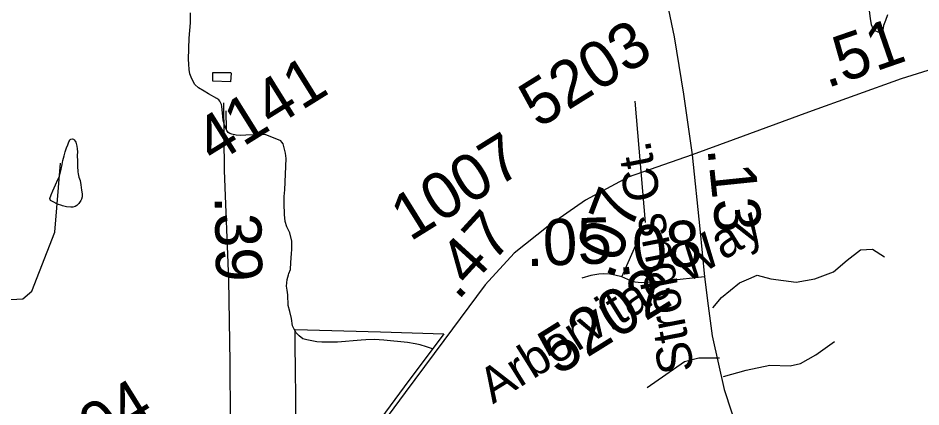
# Model space of a CAD drawing. Extents: x 2001466 to 31450019, y -30647475 to 847247.
# Drawn here: x 2174326 to 2179202, y 736026 to 738129 of the extents above; entities that cross this region are included whole.
import ezdxf

# ---------------------------------------------------------------- set-up
doc = ezdxf.new("R2010")
doc.units = 0
for name, color, linetype in [('Exist Boundary Political City Limit New', 7, 'Continuous'), ('Exist Hydrographic Misc Water Feature', 7, 'Continuous'), ('Exist Road Non-System Type 51', 7, 'Continuous'), ('Exist Road Secondary Mileage Hundredths English Label', 7, 'Continuous'), ('Exist Road Secondary Type 51 Attributed', 7, 'Continuous'), ('Exist Road Secondary Type 51 Label', 7, 'Continuous'), ('Exist Road Secondary Type 51 Number Label', 7, 'Continuous'), ('Map Preparation Boundary City Limit Buffer Line', 7, 'Continuous')]:
    doc.layers.add(name, color=color, linetype=linetype)

msp = doc.modelspace()

# ---------------------------------------------------------------- linework, layer by layer
at = {"layer": 'Exist Boundary Political City Limit New'}
msp.add_lwpolyline([(2176159.5, 735792.6), (2175829, 735728.4), (2175827.8, 735890.8), (2175825.5, 736082.5), (2175824, 736223.7), (2175822.8, 736364.6), (2175822.2, 736444.4), (2176283.2, 736431.5), (2176624.8, 736421.9), (2176568, 736344.6), (2176437.2, 736168.6), (2176159.5, 735792.6)], dxfattribs=at)
at = {"layer": 'Exist Hydrographic Misc Water Feature'}
for points in [[(2179022.3, 738146), (2179010.6, 738115.7), (2179000.3, 738087.7), (2178998.5, 738073.8), (2178994.8, 738061.8), (2178990.9, 738053.8), (2178984.7, 738049.9), (2178971, 738051.6), (2178954.8, 738059.7), (2178944.5, 738069.7), (2178936.3, 738091.7), (2178930.2, 738125.5), (2178923.8, 738167.4)], [(2175477.3, 737830), (2175473.4, 737784), (2175377.5, 737787.5), (2175377, 737833.4), (2175473.2, 737833.9), (2175477.3, 737830)], [(2174565.2, 737113.2), (2174561.8, 737114.9), (2174539.6, 737122.7), (2174515.2, 737134.6), (2174501.3, 737142.7), (2174497.4, 737152.7), (2174505, 737172.6), (2174513.4, 737194.8), (2174527.3, 737226.8), (2174540.8, 737254.8), (2174549, 737273), (2174558.7, 737310.9), (2174564.2, 737336.8), (2174568.3, 737358.9), (2174574.1, 737382.8), (2174579.8, 737405.1), (2174587.8, 737427), (2174594, 737443.1), (2174595.8, 737449.3), (2174599.5, 737459.3), (2174603.4, 737465.2), (2174607.5, 737471.1), (2174611.6, 737473.3), (2174619.6, 737475.3), (2174625.7, 737473.2), (2174629.2, 737469.4), (2174633.3, 737463.5), (2174637.4, 737457.2), (2174641.9, 737443.2), (2174644, 737435.5), (2174645.8, 737421.4), (2174646.2, 737405.2), (2174645.8, 737385.3), (2174646.4, 737355.2), (2174646.4, 737327.3), (2174648.7, 737297.3), (2174650.5, 737285.7), (2174654.6, 737267.6), (2174660.6, 737249.6), (2174665.1, 737227.5), (2174669, 737197.7), (2174671.3, 737177.5), (2174671.1, 737161.7), (2174669, 737149.4), (2174665.5, 737141.4), (2174653.6, 737125.4), (2174643.4, 737115.6), (2174633.5, 737109.4), (2174621.4, 737105.5), (2174611.6, 737105.4), (2174587.6, 737107), (2174565.2, 737113.2)], [(2170447, 734682.6), (2170487, 734941), (2170594, 735214.3), (2170941, 735591), (2171116.1, 735676), (2171699, 735772.3), (2172348, 735791.9), (2172698, 735876.6), (2172781.1, 735943.8), (2173020, 736280.1), (2173302.1, 736471.1), (2173868.1, 736584.1), (2174351, 736610.3), (2174401, 736652), (2174524, 736970.9), (2174555, 737344.3)]]:
    msp.add_lwpolyline(points, dxfattribs=at)
at = {"layer": 'Exist Road Non-System Type 51'}
msp.add_line((2175451.9, 737523.3), (2175449.5, 737627.7), dxfattribs=at)
for points in [[(2175451.9, 737523.3), (2175447.7, 737531.8), (2175438.8, 737555.6), (2175433.4, 737575.7), (2175429.3, 737615.8), (2175427, 737649.8), (2175424.8, 737661.1), (2175420, 737671.6), (2175415.2, 737679.7), (2175410.1, 737685.8), (2175398.7, 737693.6), (2175354.4, 737719.1), (2175330.3, 737733), (2175300, 737750.8), (2175280, 737768.6), (2175271.6, 737785), (2175261.6, 737808.2), (2175253.6, 737826.6), (2175249.1, 737850.1), (2175248.1, 737879.1), (2175246.9, 737906.5), (2175250, 738020.4), (2175257.5, 738102.7), (2175257, 738156.7)], [(2176563.9, 736339.9), (2176531.2, 736351.8), (2176497, 736361.7), (2176471.1, 736367.4), (2176428.8, 736375), (2176300.9, 736386.1), (2176250.4, 736389.7), (2176204.4, 736389.2), (2176179.1, 736387.8), (2176050.7, 736376.2), (2175966.7, 736375.5), (2175940, 736378.3), (2175911.7, 736383), (2175885.4, 736388.6), (2175863.5, 736395), (2175844.7, 736410.4), (2175828.4, 736426.5), (2175816.6, 736446.2), (2175808, 736464.4), (2175801.8, 736504.3), (2175793.4, 736542.3), (2175785.2, 736574.2), (2175782.8, 736632.3), (2175778.7, 736657.1), (2175776.4, 736678.2), (2175780.1, 736714.3), (2175786, 736740.2), (2175788.8, 736747.7), (2175796.8, 736769.6), (2175799.4, 736806.3), (2175803, 736856.4), (2175804.8, 736876.4), (2175804.8, 736894.4), (2175804.7, 736900.4), (2175804.2, 736921.8), (2175794.3, 736966.4), (2175778, 737000.3), (2175767.7, 737028.1), (2175765.5, 737066.2), (2175763, 737126.2), (2175762.7, 737164.2), (2175766.5, 737200.1), (2175774.7, 737368.3), (2175770.9, 737398.2), (2175757, 737449.1), (2175751.2, 737457.8), (2175744.5, 737464.2), (2175688.2, 737487.9), (2175664.2, 737497.6), (2175651.8, 737499.4), (2175638, 737499.3), (2175598.2, 737496.9), (2175556.2, 737494.6), (2175525.9, 737493.4), (2175503, 737495.5), (2175480.1, 737500.2), (2175469, 737504), (2175460.1, 737510), (2175453.1, 737520.7), (2175451.9, 737523.3)], [(2178078.3, 736561.2), (2178126.1, 736618.5), (2178222.2, 736696.4), (2178272.6, 736719.3), (2178318.3, 736737.6), (2178391.6, 736719.3), (2178528.9, 736701), (2178629.5, 736719.3), (2178730.2, 736755.9), (2178803.5, 736820), (2178876.7, 736874.9), (2178940.8, 736879.5), (2179004.8, 736838.3)], [(2178135.3, 736190.8), (2178258.8, 736224.8), (2178387, 736252.3), (2178496.8, 736247.7), (2178551.7, 736261.4), (2178634.1, 736307.2), (2178734.8, 736380.5)], [(2178113.7, 736288.9), (2178002.5, 736288.9), (2177924.7, 736270.6), (2177723.4, 736128.7)]]:
    msp.add_lwpolyline(points, dxfattribs=at)
at = {"layer": 'Exist Road Secondary Type 51 Attributed'}
for points in [[(2177123.6, 740093.9), (2177351.2, 739739.9), (2177441.2, 739557.7), (2177524.9, 739375.5), (2177603.4, 739115.8), (2177686, 738793.3), (2177815.8, 738286.5), (2177870.2, 738026.8), (2177920.4, 737716.9), (2177965.9, 737388.1)], [(2180580.9, 737948.3), (2180273.7, 737975.5), (2180031, 737981.8), (2179802.9, 737972.4), (2179648.5, 737950.4), (2179407.9, 737898), (2179096, 737799.6), (2178594.8, 737619.5), (2178188.8, 737470.8), (2177965.9, 737388.1)], [(2175490.7, 735637.3), (2175472.9, 735961.9), (2175471.9, 736267.7), (2175463.5, 736713.7), (2175441.5, 737304.3), (2175437.3, 737670.8)], [(2177965.9, 737388.1), (2177621.7, 737267.7), (2177390.4, 737144.1), (2177189.5, 737003.8), (2177005.4, 736857.2), (2176848.4, 736685.5), (2176625.5, 736386), (2176416.2, 736103.3), (2176166.1, 735766.1)], [(2177965.9, 737388.1), (2178007.3, 736989.1), (2178032.9, 736729.3)], [(2177587.4, 736729.1), (2177709.9, 737007.2)], [(2177587.4, 736729.1), (2177549.6, 736738.8), (2177521.5, 736743.7), (2177489.8, 736744.9), (2177463, 736743.7), (2177419.1, 736736.4), (2177371.5, 736721.8)], [(2178032.9, 736729.3), (2177837.4, 736708.6), (2177690.9, 736696.9), (2177658.6, 736699.9), (2177635.2, 736707.2), (2177587.4, 736729.1)], [(2178032.9, 736729.3), (2178052.4, 736571.8), (2178074.2, 736411.1), (2178140.2, 736120), (2178217.6, 735883.4), (2178301.3, 735703.3), (2178448.8, 735433.1), (2178674.9, 735035.2), (2178891.5, 734660.3), (2179090.3, 734316.9), (2179300.6, 733988.1), (2179468, 733713.7), (2179551.7, 733556.7), (2179610.3, 733412.1), (2179698.7, 733195.4)]]:
    msp.add_lwpolyline(points, dxfattribs=at)
at = {"layer": 'Exist Road Secondary Type 51 Number Label'}
msp.add_line((2177714.3, 737023.8), (2177658.4, 737678.9), dxfattribs=at)
at = {"layer": 'Map Preparation Boundary City Limit Buffer Line'}
msp.add_lwpolyline([(2176159.5, 735792.6), (2175829, 735728.4), (2175827.8, 735890.8), (2175825.5, 736082.5), (2175824, 736223.7), (2175822.8, 736364.6), (2175822.2, 736444.4), (2176283.2, 736431.5), (2176624.8, 736421.9), (2176568, 736344.6), (2176437.2, 736168.6), (2176159.5, 735792.6)], dxfattribs=at)

# ---------------------------------------------------------------- texts
at = {"layer": 'Exist Road Secondary Mileage Hundredths English Label'}
for s, rotation, p in [('.51', 19.0807, (2178694.5, 737748.1)), ('.13', 275.9148, (2178048.6, 737422.9)), ('.07', 69.0778, (2177535, 736709.9)), ('.39', 271.0751, (2175387.4, 737165.6)), ('.47', 47.573, (2176700.9, 736597)), ('.05', 2.0971, (2177072.1, 736786.2)), ('.08', 7.1548, (2177568.2, 736737.4))]:
    msp.add_text(s, height=250, rotation=rotation, dxfattribs=at).set_placement(p)
at = {"layer": 'Exist Road Secondary Type 51 Label'}
for s, rotation, p in [('Strobus Ct.', 100.9958, (2177979.7, 736226.1)), ('Arborvitae Way', 31.918, (2176890.4, 736039.5))]:
    msp.add_text(s, height=190, rotation=rotation, dxfattribs=at).set_placement(p)
at = {"layer": 'Exist Road Secondary Type 51 Number Label'}
for s, p in [('5203', (2177136.3, 737528.6)), ('4141', (2175383.4, 737332.2)), ('1007', (2176443, 736917.5)), ('5202', (2177239.7, 736191.5)), ('2504', (2174441.8, 735585.6))]:
    msp.add_text(s, height=250, rotation=31.918, dxfattribs=at).set_placement(p)

doc.saveas('drawing.dxf')
